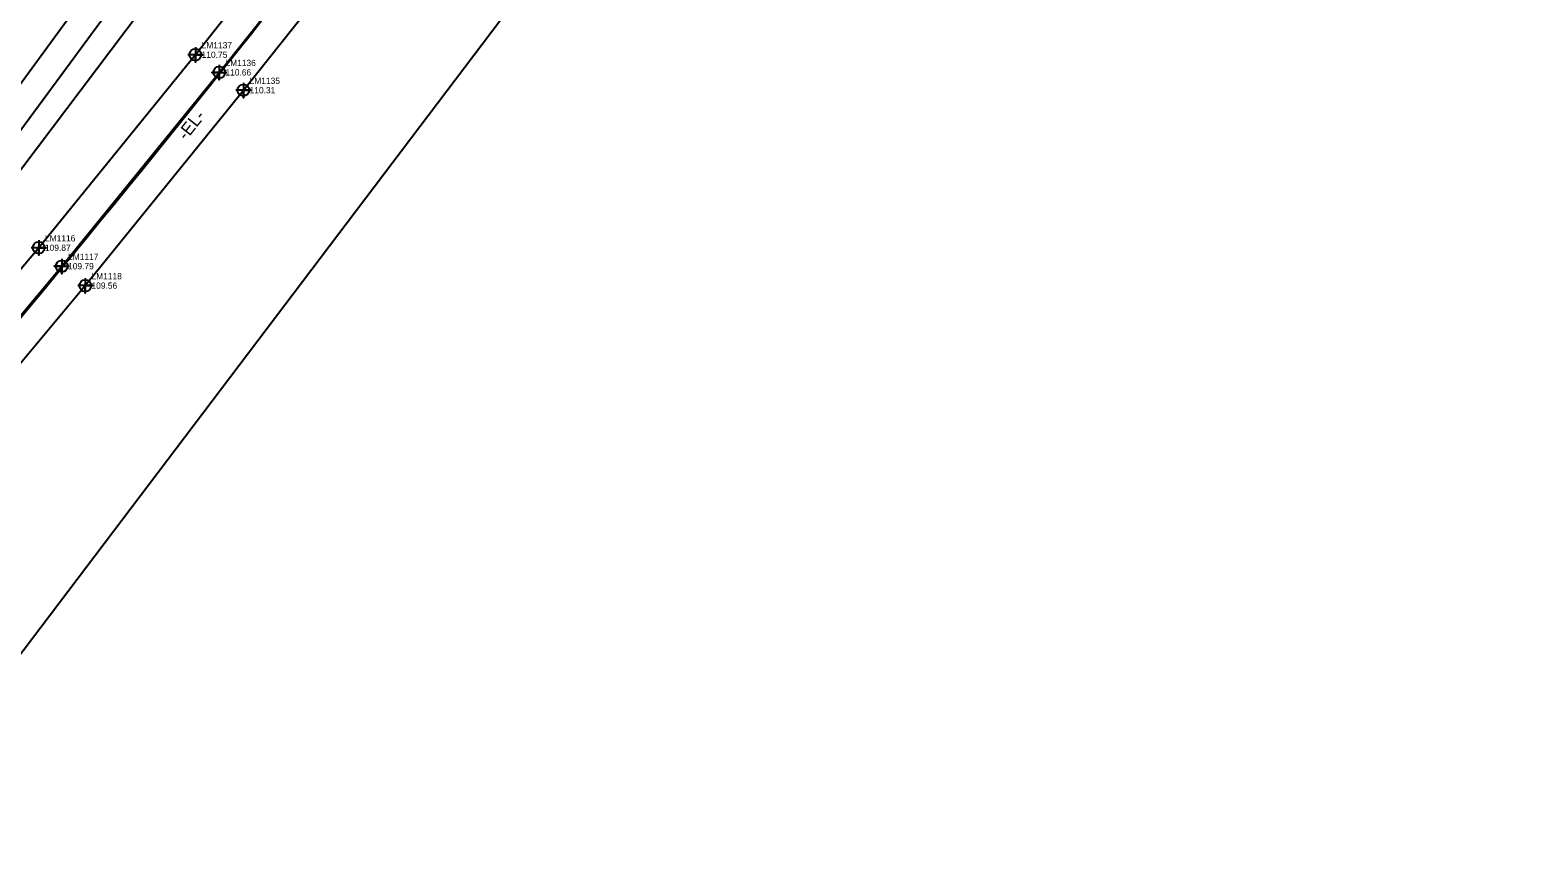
# Model space of a CAD drawing. Extents: x 2262665 to 2270527, y 505476 to 514960.
# Drawn here: x 2263224 to 2263824, y 505943 to 506273 of the extents above; entities that cross this region are included whole.
import ezdxf

# ---------------------------------------------------------------- set-up
doc = ezdxf.new("R2010")
doc.units = 0
for name, color, linetype in [('Exist Horizontal Alignment', 7, 'Continuous'), ('Exist Horizontal Alignment Direction Label', 7, 'Continuous'), ('Exist Property Line', 7, 'Continuous'), ('Exist Right of Way Control of Access Line', 7, 'Continuous'), ('Exist Roads EOP', 7, 'Continuous'), ('Exist Roads EOP Cogo Elevation', 7, 'Continuous'), ('Exist Roads EOP Cogo Number', 7, 'Continuous'), ('Exist Roads EOP Cogo Point CELL', 7, 'Continuous'), ('Exist Roads EOT', 7, 'Continuous'), ('Exist Roads EOT Cogo Elevation', 7, 'Continuous'), ('Exist Roads EOT Cogo Number', 7, 'Continuous'), ('Exist Roads EOT Cogo Point CELL', 7, 'Continuous')]:
    doc.layers.add(name, color=color, linetype=linetype)

msp = doc.modelspace()

# ---------------------------------------------------------------- linework, layer by layer
at = {"layer": 'Exist Horizontal Alignment'}
msp.add_arc((2258819.62, 509828.48), 5730, 317.448927, 323.020357, dxfattribs=at)
at = {"layer": 'Exist Property Line'}
msp.add_arc((2258819.62, 509828.48), 5730, 317.448927, 323.020357, dxfattribs=at)
at = {"layer": 'Exist Right of Way Control of Access Line'}
msp.add_line((2262966.63, 505689.78), (2263512.63, 506410.99), dxfattribs=at)
at = {"layer": 'Exist Roads EOP'}
for points in [[(2262733.48, 505545.24), (2262797.01, 505631.48), (2262859.53, 505714.33), (2262926.3, 505797.38), (2262991.13, 505875.23), (2263058.78, 505953.79), (2263118.71, 506021.87), (2263184.49, 506097.77), (2263245.68, 506170.99), (2263308.68, 506248.82), (2263369.24, 506325.05), (2263435.02, 506410.87), (2263492.86, 506487.18), (2263566.07, 506582.9), (2263633.6, 506668.21)], [(2262712.42, 505560.19), (2262777.34, 505647.11), (2262838.53, 505729.2), (2262901.56, 505814.46), (2262963.28, 505898.52), (2263023.7, 505982.16), (2263078.29, 506057.92), (2263135.37, 506136.73), (2263192.64, 506214.27), (2263249.74, 506292.37), (2263309.9, 506374.11), (2263375.35, 506462.06), (2263431.28, 506536.92), (2263504.18, 506632.38)], [(2263036.04, 505973.27), (2263092.15, 506048.35), (2263150.53, 506124.9), (2263208.9, 506202.65), (2263267.67, 506280.47), (2263327.83, 506360.49), (2263393.65, 506446.08), (2263410.4, 506463.92), (2263422.1, 506476.69), (2263428.37, 506478.73), (2263436.89, 506473.85), (2263438.99, 506468.6), (2263437.64, 506463.99), (2263428.77, 506447.61), (2263415.68, 506426.29), (2263349.62, 506339.14), (2263289.56, 506262.97), (2263227.15, 506186.08), (2263165.68, 506113.01), (2263101.6, 506039.25), (2263040.85, 505970.13)]]:
    msp.add_lwpolyline(points, dxfattribs=at)
at = {"layer": 'Exist Roads EOP Cogo Point CELL'}
for points in [[(2263289.56, 506265.97), (2263289.56, 506259.97), (2263289.56, 506262.97), (2263292.56, 506262.97), (2263286.56, 506262.97)], [(2263308.68, 506251.82), (2263308.68, 506245.82), (2263308.68, 506248.82), (2263311.68, 506248.82), (2263305.68, 506248.82)], [(2263227.15, 506189.08), (2263227.15, 506183.08), (2263227.15, 506186.08), (2263230.15, 506186.08), (2263224.15, 506186.08)], [(2263245.68, 506173.99), (2263245.68, 506167.99), (2263245.68, 506170.99), (2263248.68, 506170.99), (2263242.68, 506170.99)]]:
    msp.add_lwpolyline(points, dxfattribs=at)
for centre in [(2263289.56, 506262.97), (2263308.68, 506248.82), (2263227.15, 506186.08), (2263245.68, 506170.99)]:
    msp.add_circle(centre, 2.34, dxfattribs=at)
at = {"layer": 'Exist Roads EOT'}
for points in [[(2262974.67, 505890.18), (2263029.96, 505977.46), (2263085.9, 506053.49), (2263144.56, 506130.39), (2263201.7, 506208.4), (2263259.29, 506286.49), (2263319.47, 506367.72), (2263384.67, 506453.96), (2263441.56, 506530.42), (2263514.19, 506624.81), (2263582.48, 506711.18), (2263662.29, 506806.28), (2263728.31, 506881.99), (2263800.44, 506961.7), (2263872.73, 507038.89), (2263943.04, 507111.74), (2264010.4, 507179.35), (2264086.35, 507252.71), (2264163.91, 507324.08), (2264231.29, 507384.52), (2264276.65, 507423.96), (2264355.6, 507490.59), (2264438.39, 507557.92)], [(2262848.91, 505722.2), (2262915.03, 505805.61), (2262981.42, 505884.81), (2263049.74, 505962.31), (2263110.41, 506031.31), (2263174.89, 506105.38), (2263236.35, 506178.72), (2263299.06, 506255.93), (2263359.29, 506331.6), (2263424.71, 506418.16), (2263482.46, 506495.16), (2263556.15, 506590.57), (2263624.13, 506675.94)]]:
    msp.add_lwpolyline(points, dxfattribs=at)
at = {"layer": 'Exist Roads EOT Cogo Point CELL'}
for points in [[(2263299.06, 506258.93), (2263299.06, 506252.93), (2263299.06, 506255.93), (2263296.06, 506255.93), (2263302.06, 506255.93)], [(2263236.35, 506181.72), (2263236.35, 506175.72), (2263236.35, 506178.72), (2263233.35, 506178.72), (2263239.35, 506178.72)]]:
    msp.add_lwpolyline(points, dxfattribs=at)
for centre in [(2263299.06, 506255.93), (2263236.35, 506178.72)]:
    msp.add_circle(centre, 2.34, dxfattribs=at)

# ---------------------------------------------------------------- texts
at = {"layer": 'Exist Horizontal Alignment Direction Label'}
msp.add_text('-EL-', height=5, rotation=51.73552, dxfattribs=at).set_placement((2263285.87, 506228.55))
at = {"layer": 'Exist Roads EOP Cogo Elevation'}
for s, p in [('110.75', (2263292.06, 506261.72)), ('110.31', (2263311.18, 506247.57)), ('109.87', (2263229.65, 506184.83)), ('109.56', (2263248.18, 506169.74))]:
    msp.add_text(s, height=2.5, dxfattribs=at).set_placement(p)
at = {"layer": 'Exist Roads EOP Cogo Number'}
for s, p in [('LM1137', (2263292.06, 506265.47)), ('LM1135', (2263311.18, 506251.32)), ('LM1116', (2263229.65, 506188.58)), ('LM1118', (2263248.18, 506173.49))]:
    msp.add_text(s, height=2.5, dxfattribs=at).set_placement(p)
at = {"layer": 'Exist Roads EOT Cogo Elevation'}
for s, p in [('110.66', (2263301.56, 506254.68)), ('109.79', (2263238.85, 506177.47))]:
    msp.add_text(s, height=2.5, dxfattribs=at).set_placement(p)
at = {"layer": 'Exist Roads EOT Cogo Number'}
for s, p in [('LM1136', (2263301.56, 506258.43)), ('LM1117', (2263238.85, 506181.22))]:
    msp.add_text(s, height=2.5, dxfattribs=at).set_placement(p)

doc.saveas('drawing.dxf')
